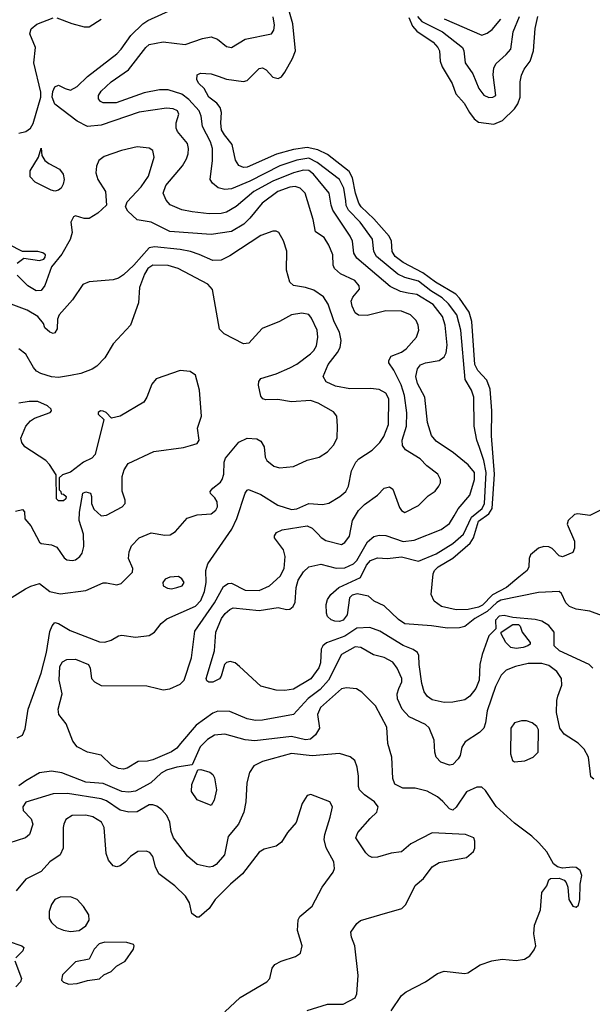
# Model space of a CAD drawing. Extents: x 1173029 to 1307123, y 522559 to 678521.
# Tile 375 of 623: x 1261319 to 1264659, y 571124 to 576867. Entities that reach past the tile are written whole.
import ezdxf

# ---------------------------------------------------------------- set-up
doc = ezdxf.new("R2010")
doc.units = 0

msp = doc.modelspace()

# ---------------------------------------------------------------- linework, layer by layer
at = {"layer": '0CON10XD'}
for points in [[(1264660.8, 573085), (1264640.8, 573105), (1264467.1, 573185), (1264435.7, 573215), (1264436.9, 573295), (1264405, 573332.5), (1264365, 573359.4), (1264325, 573369.2), (1264195, 573380), (1264145, 573391.5), (1264115, 573388.2), (1264094.5, 573365), (1264096.7, 573313.3), (1264055, 573272.5), (1264015.3, 573164.7), (1264002.2, 573105), (1263998.8, 573015), (1263980, 572965), (1263945, 572921.8), (1263915, 572900.4), (1263845.5, 572885.5), (1263794.6, 572884.6), (1263725, 572899.5), (1263698.3, 572918.3), (1263677.3, 572947.3), (1263664.1, 572994.1), (1263648.8, 573105), (1263647.8, 573157.8), (1263640, 573175), (1263613.8, 573193.8), (1263555, 573216.9), (1263418.9, 573301.1), (1263360.9, 573320.9), (1263285, 573316.8), (1263215, 573271.3), (1263108.2, 573231.8), (1263087.8, 573215), (1263077.1, 573195), (1263073, 573115), (1263064.3, 573085.7), (1263017.9, 573022.1), (1262915, 572961.8), (1262864.5, 572954.5), (1262815, 572955.8), (1262725, 572980), (1262601.2, 573095), (1262575, 573115.7), (1262545.9, 573124.1), (1262525, 573118), (1262514.3, 573105.7), (1262495, 573037.5), (1262485, 573022.5), (1262445, 573003.3), (1262423, 573003), (1262410, 573010), (1262406.2, 573025), (1262454.5, 573185), (1262462.5, 573295), (1262496.2, 573375), (1262517.4, 573402.6), (1262545, 573427.5), (1262565, 573435.4), (1262715, 573421.3), (1262827.3, 573437.3), (1262875, 573427.5), (1262895, 573429.2), (1262914.2, 573445), (1262925, 573470), (1262931.4, 573555), (1262942.6, 573597.4), (1262975, 573646.4), (1263005, 573675.4), (1263075, 573690.9), (1263165, 573667.1), (1263215, 573669.4), (1263265, 573693.3), (1263285, 573711.8), (1263348.3, 573821.7), (1263385, 573852.3), (1263415, 573860), (1263455, 573858.2), (1263555, 573823.8), (1263618.8, 573831.2), (1263776.2, 573893.8), (1263825, 573928.5), (1263852.5, 573972.5), (1263876.8, 574013.2), (1263945, 574092.9), (1263971.4, 574185), (1263971.2, 574225), (1263935, 574269.7), (1263849.7, 574339.7), (1263748.9, 574408.9), (1263720.8, 574440.8), (1263697.1, 574517.1), (1263681.6, 574665), (1263638.2, 574745), (1263629.7, 574785), (1263639.8, 574830.2), (1263656.2, 574853.8), (1263685, 574865.5), (1263765, 574878.1), (1263795, 574901.2), (1263805.4, 574924.6), (1263811.7, 574968.3), (1263800.8, 575085), (1263784.7, 575135), (1263731.3, 575205), (1263635, 575263.7), (1263585, 575272.6), (1263540.9, 575280.9), (1263480.5, 575310.5), (1263284.7, 575475), (1263268.3, 575505), (1263259.1, 575575), (1263247.3, 575605), (1263145.5, 575755.5), (1263135.3, 575785), (1263124.7, 575855), (1263032.4, 575965), (1263005, 575986.8), (1262975, 575988.5), (1262915, 575973.8), (1262795, 575925.5), (1262684.7, 575865), (1262582.5, 575777.5), (1262525, 575743.3), (1262495, 575735.9), (1262425, 575734.2), (1262325.3, 575745.3), (1262265, 575758.2), (1262197.3, 575787.3), (1262173.4, 575813.4), (1262156.2, 575855), (1262171.2, 575898.8), (1262268.2, 576015), (1262292.1, 576055), (1262300.8, 576085), (1262303.8, 576115), (1262297.1, 576145), (1262240, 576215), (1262231.8, 576235), (1262232.5, 576265), (1262247.8, 576315), (1262238.6, 576335), (1262215, 576346), (1262175, 576350), (1262015, 576326.7), (1261795, 576251.8), (1261715, 576243.6), (1261654.8, 576274.8), (1261525, 576373.1), (1261509.4, 576415), (1261512.9, 576447.1), (1261525, 576475.6), (1261545, 576484.5), (1261585, 576465.5), (1261615, 576455.5), (1261655, 576476.2), (1261715, 576536), (1261885, 576668.5), (1261910.4, 576695), (1261966.7, 576775), (1262036.6, 576843.4), (1262067.1, 576862.9), (1262228.8, 576935)], [(1264230.6, 573615), (1264158.2, 573555), (1264077.1, 573512.9), (1264018.9, 573451.1), (1263995, 573439.7), (1263935, 573427.3), (1263865, 573425.2), (1263779.2, 573445), (1263737.1, 573475), (1263719.4, 573515), (1263730.4, 573635), (1263738, 573655), (1263760.4, 573675), (1263845, 573726.1), (1263946.1, 573813.9), (1263965.5, 573845), (1263995, 573942), (1264054.9, 573985.1), (1264075.2, 574015), (1264088.4, 574215), (1264069.8, 574440.2), (1264072.2, 574585), (1264062.5, 574712.5), (1264043.3, 574765), (1263991.3, 574821.3), (1263973.7, 574855), (1263955.5, 575105.5), (1263940.4, 575160.4), (1263885, 575242.2), (1263862.2, 575265), (1263745, 575335.2), (1263670.3, 575390.3), (1263555, 575450.7), (1263509.7, 575485), (1263491.6, 575515), (1263487.9, 575575), (1263473.5, 575605), (1263385.2, 575705.2), (1263311.4, 575775), (1263297.3, 575797.3), (1263278.1, 575855), (1263259.4, 575945), (1263241.2, 575981.2), (1263115, 576080.7), (1263056.9, 576106.9), (1262995, 576121.4), (1262915, 576110.2), (1262817.5, 576082.5), (1262645, 576005.9), (1262624.7, 576004.7), (1262596.6, 576016.6), (1262577, 576047), (1262559.2, 576139.2), (1262512.9, 576195), (1262496.8, 576225), (1262492, 576265), (1262496.8, 576325), (1262488.7, 576355), (1262469.2, 576379.2), (1262422.3, 576415), (1262394.7, 576464.7), (1262362.9, 576495), (1262351.4, 576515), (1262354.3, 576545.7), (1262374.2, 576555.8), (1262435, 576551.4), (1262477.5, 576537.5), (1262525, 576520), (1262625, 576506), (1262645, 576512), (1262715, 576582), (1262735, 576585.8), (1262756.2, 576575), (1262795, 576532), (1262827, 576523), (1262845, 576533.8), (1262865, 576561.2), (1262910.3, 576639.7), (1262928.1, 576685), (1262912.7, 576842.7), (1262888.1, 576925)], [(1263588.9, 576878.9), (1263609.2, 576829.2), (1263635, 576800.7), (1263731.1, 576735), (1263758.4, 576705), (1263767.1, 576685), (1263772.2, 576625), (1263782.2, 576592.2), (1263840.8, 576495), (1263863.5, 576435), (1263910.3, 576380.3), (1263942.5, 576325), (1263968.7, 576288.7), (1263995, 576269.7), (1264085, 576256.7), (1264135, 576279.3), (1264205, 576346.2), (1264224.2, 576375.8), (1264237.6, 576415), (1264237.8, 576505), (1264246, 576544), (1264261.8, 576578.2), (1264295.4, 576625), (1264315.2, 576684.8), (1264325.3, 576815), (1264341.6, 576885)], [(1263640, 576885), (1263665, 576856.9), (1263784.7, 576795), (1263901.2, 576705), (1263910, 576685), (1263917.9, 576615), (1263961.3, 576551.3), (1263996.4, 576465), (1264025, 576425.8), (1264055, 576413.1), (1264077.5, 576415), (1264096.2, 576425), (1264080.9, 576545), (1264083.8, 576585), (1264097.8, 576612.2), (1264156.8, 576663.2), (1264182.8, 576695), (1264196.6, 576796.6), (1264233.5, 576885)], [(1261314.6, 576204.6), (1261355, 576215.4), (1261381.5, 576235), (1261398, 576262), (1261442.9, 576415), (1261442.1, 576445), (1261402.5, 576615), (1261410.6, 576705), (1261377.5, 576785), (1261385.8, 576814.2), (1261419.7, 576840.3), (1261515, 576876.7)], [(1261535, 576877.8), (1261623.8, 576843.8), (1261695, 576825.6), (1261725, 576825.6), (1261795, 576870.6)], [(1264712.5, 573392.5), (1264645, 573416.7), (1264565, 573428.5), (1264525.8, 573445), (1264504.4, 573465), (1264479.7, 573519.7), (1264465, 573530.8), (1264345, 573526.5), (1264125, 573480.8), (1264102, 573468), (1264045, 573415.7), (1263973.2, 573375), (1263915, 573326.8), (1263885, 573319.6), (1263815, 573318.4), (1263721.7, 573331.7), (1263565, 573342.8), (1263527.5, 573367.5), (1263445, 573447.3), (1263386.2, 573475), (1263354.3, 573504.3), (1263288, 573518), (1263258.9, 573511.1), (1263242.2, 573495), (1263228, 573395), (1263205.4, 573365), (1263185, 573356.7), (1263157.6, 573357.6), (1263135, 573367.1), (1263114.4, 573385), (1263107.8, 573405), (1263106.9, 573455), (1263114.6, 573485.4), (1263134.3, 573515), (1263180, 573555), (1263307.3, 573612.7), (1263341.6, 573685), (1263365, 573712.6), (1263405, 573727.1), (1263465, 573723.8), (1263545, 573733.1), (1263645, 573708.7), (1263748.3, 573751.7), (1263845, 573812.2), (1263906.7, 573865), (1263954.5, 573965.5), (1264015.9, 574015), (1264030.1, 574045), (1264040, 574225), (1264026.7, 574295), (1264001.1, 574371.1), (1263985.3, 574415), (1263969.6, 574495), (1263967.3, 574665), (1263953.6, 574705), (1263917.7, 574767.7), (1263891.1, 575055), (1263867.9, 575145), (1263820.1, 575210.1), (1263783.7, 575243.7), (1263716.1, 575285), (1263645, 575341.6), (1263565, 575362.5), (1263525, 575382.2), (1263400, 575485), (1263383.6, 575515), (1263376.3, 575586.3), (1263303.8, 575685), (1263237.3, 575755), (1263223.5, 575783.5), (1263220.2, 575810.2), (1263209.5, 575885), (1263184.7, 575935), (1263054.6, 576034.6), (1263005, 576058.4), (1262935, 576047.2), (1262835.6, 576014.4), (1262661.5, 575925), (1262555, 575880.5), (1262515, 575875.4), (1262476.9, 575886.9), (1262442.8, 575912.8), (1262430, 575935), (1262444.1, 576045.9), (1262443.4, 576115), (1262432, 576155), (1262385, 576244), (1262377.3, 576305), (1262365.9, 576335), (1262305, 576401.9), (1262265, 576433.2), (1262185, 576456.7), (1262135, 576456.7), (1262045, 576440.3), (1261882.6, 576382.6), (1261805, 576381.9), (1261789.5, 576389.5), (1261778.1, 576405), (1261778.5, 576425), (1261795, 576449.4), (1261853.3, 576505), (1261953.8, 576575), (1262055, 576703.9), (1262075, 576721.6), (1262155, 576737.5), (1262285, 576722.7), (1262385, 576756.5), (1262435, 576766.4), (1262472.9, 576752.9), (1262525, 576711.1), (1262555, 576704.4), (1262635, 576752.9), (1262788, 576785), (1262801.9, 576805), (1262805.4, 576834.6), (1262796.4, 576883.6)], [(1263795, 576871.6), (1264015, 576776.7), (1264045, 576788.2), (1264075, 576809.2), (1264125, 576869.6)], [(1264667, 572437), (1264650, 572450), (1264635.5, 572564.5), (1264612, 572612), (1264576.9, 572646.9), (1264495, 572699.6), (1264468.8, 572735), (1264449.2, 572825), (1264450.9, 572895), (1264458.1, 572921.9), (1264480, 572985), (1264479.3, 573025), (1264451.2, 573065), (1264405, 573100.7), (1264365, 573112.5), (1264285, 573111.1), (1264210, 573095), (1264156.8, 573073.2), (1264126.7, 573043.3), (1264093.1, 572976.9), (1264044.7, 572835), (1264036, 572765), (1264025.4, 572735), (1264000.6, 572709.4), (1263917.5, 572655), (1263896.8, 572623.2), (1263888.6, 572575), (1263877.1, 572555), (1263845, 572522.9), (1263825, 572519.4), (1263775, 572536), (1263748, 572565), (1263740, 572595), (1263736, 572665), (1263706.5, 572736.5), (1263685.2, 572755.2), (1263590.8, 572800.8), (1263549.2, 572845), (1263521.8, 572905), (1263521.4, 572935), (1263530.8, 572965), (1263546.9, 573005), (1263548.2, 573025), (1263520.7, 573085), (1263495, 573118.5), (1263445, 573146.4), (1263382, 573162), (1263308, 573205), (1263275, 573208.9), (1263195.6, 573165), (1263120.6, 573015), (1263070.6, 572959.4), (1263002.1, 572907.9), (1262916.3, 572813.7), (1262735, 572781.8), (1262695, 572780), (1262645, 572788.9), (1262545, 572831.1), (1262475, 572833.2), (1262445, 572821.3), (1262348.8, 572751.2), (1262256.7, 572645), (1262235, 572618.5), (1262205, 572597.3), (1262095, 572548.9), (1262065, 572541.2), (1262010.3, 572539.7), (1261945, 572501.2), (1261925, 572496.1), (1261895, 572498.4), (1261855, 572518.5), (1261795, 572577.1), (1261714.5, 572594.5), (1261654.6, 572624.6), (1261628.3, 572658.3), (1261590.3, 572760.3), (1261548, 572815), (1261544.3, 572845), (1261567.5, 572935), (1261550, 573015), (1261553.1, 573095), (1261569.1, 573120.9), (1261595, 573135.8), (1261645, 573137.1), (1261720, 573105), (1261730.8, 573085), (1261737.1, 573025), (1261755, 573004.4), (1261795, 572983.8), (1262061.2, 572981.2), (1262125.5, 572965.5), (1262155, 572957.1), (1262195, 572964.5), (1262255, 572991.8), (1262279.1, 573015), (1262320.3, 573145), (1262340.1, 573299.9), (1262454.3, 573465), (1262508.6, 573561.4), (1262535, 573578.1), (1262555, 573580), (1262635, 573538.8), (1262715, 573537.1), (1262776.5, 573565), (1262838.8, 573621.2), (1262861, 573665), (1262867.1, 573735), (1262856.9, 573775), (1262804.3, 573845), (1262804.5, 573855.5), (1262817.5, 573875), (1262849.6, 573890.4), (1262995, 573915.4), (1263025, 573901.5), (1263058.3, 573868.3), (1263077, 573847), (1263105, 573828.5), (1263195, 573805.6), (1263215, 573818.1), (1263243.3, 573855), (1263260.4, 573945), (1263295, 574004.3), (1263330.6, 574039.4), (1263405.9, 574094.1), (1263445, 574134.3), (1263475, 574142.9), (1263495, 574127.5), (1263535, 574021.2), (1263545, 574004), (1263565, 573992), (1263645, 574033.8), (1263700.6, 574089.4), (1263742.7, 574117.3), (1263763.8, 574145), (1263773.8, 574165), (1263774, 574185), (1263758, 574215), (1263694.5, 574264.5), (1263654.3, 574305), (1263568.6, 574358.6), (1263552.3, 574382.3), (1263550.6, 574415), (1263575.3, 574495), (1263577, 574573), (1263562.8, 574675), (1263543.5, 574736.5), (1263501.9, 574821.9), (1263472.9, 574865), (1263471.9, 574878.1), (1263485.8, 574904.2), (1263545, 574926.7), (1263573.6, 574946.4), (1263632.5, 575015), (1263647.5, 575055), (1263643.3, 575085), (1263631.4, 575111.4), (1263598.6, 575145), (1263545, 575167.1), (1263455, 575169.1), (1263345, 575140.5), (1263295, 575143.1), (1263276.3, 575156.3), (1263257.9, 575195), (1263252.9, 575225), (1263261.9, 575248.1), (1263300, 575295), (1263298.5, 575315), (1263272.9, 575345), (1263190.8, 575385), (1263154.4, 575415), (1263147.1, 575435), (1263144.4, 575495), (1263122.2, 575552.2), (1263095, 575596), (1263045, 575630), (1263030.4, 575700.4), (1262983.8, 575855), (1262954, 575884), (1262925, 575894.7), (1262895, 575890.7), (1262825, 575863.8), (1262733.3, 575796.7), (1262661.3, 575708.7), (1262625.5, 575674.5), (1262555, 575631.4), (1262435, 575614), (1262195, 575631.8), (1262085, 575686.2), (1262005, 575698.6), (1261950.3, 575750.3), (1261936.7, 575775), (1261945.6, 575805), (1262027.8, 575892.2), (1262069.4, 575955), (1262104.3, 576065), (1262095, 576103.3), (1262075, 576117.5), (1262005, 576125.5), (1261913.7, 576103.7), (1261811.5, 576068.5), (1261780.6, 576045), (1261768, 576012), (1261762.8, 575972.8), (1261774.4, 575935), (1261820, 575865), (1261826.2, 575785), (1261775, 575737.5), (1261725, 575707.5), (1261695, 575707.5), (1261645, 575723.3), (1261632.7, 575717.3), (1261617.5, 575685), (1261624.3, 575625), (1261614.4, 575585), (1261565, 575498.6), (1261503.8, 575425), (1261465, 575315.8), (1261445, 575287.5), (1261416.1, 575286.1), (1261366, 575315), (1261305, 575376.7)], [(1261525, 575866.9), (1261502.8, 575872.8), (1261409.8, 575919.8), (1261379.4, 575949.4), (1261379.4, 575985), (1261428.8, 576065), (1261445, 576117.5), (1261448.8, 576075), (1261466.3, 576046.3), (1261488.3, 576028.3), (1261551.4, 575995), (1261573.3, 575965), (1261577.8, 575935), (1261573.4, 575906.6), (1261560.8, 575885), (1261545, 575873.1), (1261525, 575866.9)], [(1261305, 572678.9), (1261335, 572693.8), (1261350.2, 572729.8), (1261369.2, 572845), (1261445, 573055.8), (1261475.1, 573174.9), (1261495, 573298.8), (1261508, 573332), (1261525, 573350), (1261545, 573345.8), (1261614, 573305), (1261785, 573238.6), (1261815, 573235.3), (1261852.1, 573247.9), (1261895, 573273.5), (1261915, 573277.5), (1261995, 573264.4), (1262075, 573275.6), (1262105.8, 573295), (1262144.5, 573345.5), (1262177.2, 573372.8), (1262345, 573446.6), (1262375, 573480), (1262397.5, 573532.5), (1262405.8, 573584.2), (1262405.2, 573655), (1262416.4, 573693.6), (1262555.5, 573895), (1262585, 573956.7), (1262633.8, 574105), (1262645, 574122.5), (1262654.4, 574125.6), (1262725, 574096.7), (1262825.3, 574035.3), (1262905, 574010.5), (1262935, 574014.7), (1263005, 574044.7), (1263085, 574038.8), (1263122.9, 574047.1), (1263186.9, 574085), (1263220.5, 574115), (1263236.4, 574145), (1263254.5, 574235), (1263278.6, 574285), (1263297.5, 574305), (1263375, 574355.6), (1263419.5, 574400.5), (1263443.6, 574435), (1263469.6, 574505), (1263472.8, 574655), (1263455, 574689.1), (1263415, 574709.3), (1263365, 574715.9), (1263245, 574712.7), (1263160.9, 574729.1), (1263105.7, 574755), (1263088.1, 574785), (1263118.9, 574855), (1263172.3, 574925), (1263187.9, 574955), (1263194.6, 574995), (1263184.7, 575045), (1263153.7, 575105), (1263118.1, 575208.1), (1263090.5, 575250.5), (1263035, 575288.9), (1262985, 575305.5), (1262916.7, 575316.7), (1262895, 575336.2), (1262874.5, 575405), (1262877.3, 575517.3), (1262857.2, 575577.2), (1262830, 575625), (1262815, 575633.8), (1262795, 575632.5), (1262725, 575608.2), (1262545, 575488.9), (1262495, 575464.5), (1262445, 575461.5), (1262365, 575496.6), (1262315, 575515.3), (1262255, 575526), (1262105, 575541.4), (1262075, 575536.7), (1261985, 575434.6), (1261925, 575379.1), (1261895, 575359.5), (1261865, 575350), (1261725, 575338.6), (1261687.6, 575322.4), (1261627.4, 575232.6), (1261549.2, 575145), (1261540.5, 575119.5), (1261537.3, 575062.7), (1261525, 575040), (1261515, 575036.7), (1261495, 575043.3), (1261465, 575070), (1261457.5, 575095), (1261425.8, 575135), (1261362.1, 575172.1), (1261254.1, 575214.1)], [(1261304.1, 575445.9), (1261344, 575476), (1261435, 575461.4), (1261459.4, 575470.6), (1261468.6, 575481.4), (1261469.2, 575495), (1261455, 575507.5), (1261425, 575515.4), (1261335, 575513.8), (1261255, 575556.2)], [(1261245, 573478.1), (1261352.2, 573547.8), (1261385, 573561.9), (1261435, 573578.9), (1261495, 573530.7), (1261555, 573518.2), (1261705, 573538.2), (1261805, 573581.4), (1261825, 573582.9), (1261885, 573570.8), (1261910.9, 573579.1), (1261977.1, 573645), (1261978.6, 573665), (1261954.5, 573725), (1261956.7, 573763.3), (1261972, 573798), (1262015, 573844.4), (1262085, 573873.8), (1262165, 573860), (1262197.3, 573862.7), (1262228.3, 573881.7), (1262295, 573958.8), (1262355, 573978.6), (1262435, 573983.8), (1262462.9, 574005), (1262472.5, 574025), (1262470, 574055), (1262457.9, 574077.9), (1262432.7, 574102.7), (1262430, 574115), (1262446.2, 574135), (1262490.9, 574169.1), (1262500.8, 574185), (1262508.9, 574215), (1262511.1, 574285), (1262520.2, 574309.8), (1262598, 574402), (1262645, 574425.8), (1262701.4, 574421.4), (1262725, 574408.6), (1262744.3, 574375), (1262750, 574315), (1262760.5, 574295), (1262802.2, 574262.2), (1262835, 574253.8), (1262915, 574260.3), (1262995, 574298), (1263065, 574315.5), (1263115, 574346.5), (1263150, 574385), (1263171.4, 574425), (1263173.1, 574495), (1263169.2, 574555), (1263149.8, 574579.8), (1263060.1, 574630.1), (1263015, 574645.3), (1262905, 574637.8), (1262825, 574651.8), (1262755, 574649.2), (1262736.7, 574655), (1262725, 574670), (1262712.2, 574735), (1262714.5, 574755.5), (1262725.6, 574774.4), (1262815, 574802.1), (1262895, 574836.2), (1262935, 574857.7), (1263015, 574918.5), (1263035, 574937.8), (1263050.4, 574965), (1263058.2, 575015), (1263053.8, 575055), (1263021.2, 575125), (1263005, 575146.4), (1262965, 575155.4), (1262905, 575144.6), (1262835, 575106.2), (1262734, 575066), (1262655, 574980.6), (1262625, 574976.5), (1262510.8, 575035), (1262485, 575062), (1262443.6, 575293.6), (1262415.7, 575325), (1262242.5, 575415), (1262185, 575432.8), (1262095, 575434.7), (1262065.9, 575415), (1262046.9, 575383.1), (1262017.9, 575305), (1262011.8, 575215), (1261964.4, 575085), (1261865, 574975.8), (1261815.5, 574894.5), (1261768.8, 574845), (1261741.9, 574828.1), (1261675, 574803.3), (1261615, 574790.8), (1261545, 574780.4), (1261505, 574784.6), (1261443, 574803), (1261417.3, 574817.3), (1261398.9, 574838.9), (1261355, 574916), (1261315, 574947.5)], [(1261295, 574000), (1261335, 574010), (1261347, 573997), (1261350, 573955), (1261385, 573914), (1261435, 573819.2), (1261445, 573811.4), (1261505, 573803.1), (1261535, 573790), (1261578.7, 573728.7), (1261595, 573716), (1261625, 573712.2), (1261645, 573716.7), (1261670, 573735), (1261684.3, 573755), (1261693.1, 573795), (1261690.6, 573865), (1261666.9, 573945), (1261668, 573995), (1261687.5, 574105), (1261705, 574113.3), (1261732.5, 574105), (1261738.8, 574085), (1261738.8, 574045), (1261752.1, 574012.1), (1261795, 573972), (1261825, 573976), (1261916.7, 574025), (1261933.3, 574045), (1261933.8, 574065), (1261917.7, 574117.7), (1261917.7, 574202.3), (1261928.8, 574241.2), (1261952.7, 574277.3), (1262101.7, 574348.3), (1262275, 574371.9), (1262315, 574382.5), (1262355, 574394), (1262365.8, 574415), (1262356.7, 574485), (1262378.8, 574555), (1262366.9, 574705), (1262343.9, 574793.9), (1262313.9, 574813.9), (1262255, 574820), (1262115, 574772.5), (1262088.8, 574741.2), (1262061.1, 574665), (1262042.9, 574635), (1261905.7, 574554.3), (1261855, 574542.5), (1261822.5, 574575), (1261805, 574583.3), (1261790, 574585), (1261777.5, 574575), (1261777.5, 574565), (1261810, 574535), (1261758.5, 574331.5), (1261740.6, 574309.4), (1261691.2, 574285), (1261615, 574226.7), (1261568.3, 574211.7), (1261550, 574195), (1261550, 574125), (1261560, 574115), (1261561.7, 574101.7), (1261575, 574100), (1261590, 574085), (1261588.3, 574071.7), (1261575, 574060), (1261545, 574060), (1261533, 574073), (1261531.7, 574211.7), (1261492.9, 574272.9), (1261471.2, 574295), (1261350, 574375), (1261330.9, 574400.9), (1261326, 574425), (1261355.8, 574495), (1261382.2, 574527.8), (1261405, 574541.9), (1261496.2, 574575), (1261503.8, 574585), (1261502, 574595), (1261481.2, 574615), (1261425, 574639.2), (1261375, 574639.2), (1261315, 574629.4)], [(1264825, 574064.7), (1264645, 573975.4), (1264575, 573984.4), (1264555, 573980), (1264518.6, 573945), (1264512.5, 573925), (1264554.2, 573825), (1264555.6, 573785), (1264545, 573758.8), (1264485, 573734.6), (1264465, 573740.5), (1264425, 573781.9), (1264405, 573791.8), (1264375, 573793.1), (1264345.3, 573784.7), (1264297.5, 573745), (1264290.5, 573725), (1264288.9, 573675), (1264278.9, 573655), (1264230.6, 573615)], [(1262205, 573547.5), (1262235, 573554.3), (1262266.2, 573565), (1262279.2, 573585), (1262265, 573606.2), (1262245, 573618.8), (1262195, 573616), (1262167.1, 573602.9), (1262153.8, 573585), (1262156.7, 573565), (1262181.3, 573551.3), (1262205, 573547.5)], [(1264215, 573198.2), (1264184.2, 573205), (1264154.2, 573235), (1264127.5, 573285), (1264127.5, 573295), (1264195, 573338.8), (1264228.8, 573338.8), (1264238.8, 573328.8), (1264250, 573295), (1264296.2, 573235), (1264296.7, 573225), (1264283.3, 573215), (1264255, 573204.5), (1264215, 573198.2)], [(1263484.6, 571085.4), (1263545.7, 571175), (1263573.4, 571196.6), (1263686, 571255), (1263755.8, 571304.2), (1263795, 571318), (1263915, 571304.4), (1263933, 571307), (1264005, 571354.3), (1264072.4, 571377.6), (1264133, 571387), (1264215, 571379.4), (1264262.4, 571387.6), (1264293.6, 571406.4), (1264319.3, 571440.7), (1264328.6, 571465), (1264317.5, 571535), (1264322, 571585), (1264356.7, 571675), (1264363.8, 571775), (1264392.5, 571815), (1264405, 571850), (1264415, 571857.5), (1264465, 571860), (1264495, 571847.5), (1264506.7, 571835), (1264516.1, 571806.1), (1264521.2, 571735), (1264545, 571696.7), (1264565, 571690), (1264577.7, 571702.3), (1264585.7, 571735), (1264587.1, 571825), (1264597.1, 571875), (1264588, 571905), (1264565, 571920.8), (1264545.9, 571924.1), (1264485, 571918.8), (1264455, 571926.2), (1264432.3, 571942.3), (1264393, 572013), (1264346.2, 572065), (1264306.7, 572105), (1264205, 572181.2), (1264097.3, 572277.3), (1264035, 572370), (1264015, 572389.4), (1263985, 572391.1), (1263925, 572363.1), (1263865, 572274.2), (1263845, 572257.1), (1263825, 572263.1), (1263786.2, 572306.2), (1263754.8, 572334.8), (1263695, 572366.2), (1263624.6, 572385.4), (1263554.5, 572384.5), (1263507.5, 572407.5), (1263495, 572440), (1263488.9, 572565), (1263465.5, 572645), (1263459.4, 572739.4), (1263394.8, 572864.8), (1263314.8, 572944.8), (1263284.3, 572964.3), (1263225, 572970), (1263195, 572964.2), (1263073.7, 572855), (1263055.2, 572815), (1263066.8, 572735), (1263043.8, 572696.2), (1263015, 572669.7), (1262985, 572666.2), (1262904.3, 572685.7), (1262689.9, 572660.1), (1262635, 572665.9), (1262515, 572700), (1262455, 572693.5), (1262415, 572668.5), (1262371.5, 572625), (1262325, 572521.2), (1262235, 572507), (1262175, 572490), (1262145, 572472.4), (1262084.4, 572415.6), (1261995, 572366.7), (1261955, 572360.9), (1261915, 572365.3), (1261805, 572412.1), (1261705, 572420.2), (1261564.8, 572474.8), (1261505, 572482.8), (1261435, 572473.2), (1261355, 572427.1), (1261315, 572397.8)], [(1264205, 572537.5), (1264265, 572544.3), (1264313.8, 572565), (1264342, 572595), (1264345.6, 572725), (1264335.6, 572745), (1264308, 572765), (1264275, 572777.5), (1264245, 572777.8), (1264205, 572765.7), (1264183.3, 572735), (1264181.1, 572585), (1264192.5, 572545), (1264205, 572537.5)], [(1262995, 571086.7), (1263115, 571124.3), (1263205.7, 571124.3), (1263275, 571162), (1263285.6, 571185), (1263292.7, 571292.7), (1263274.2, 571465), (1263254, 571515), (1263250, 571545), (1263286.2, 571595), (1263307.3, 571612.7), (1263420, 571645), (1263548.3, 571681.7), (1263571.1, 571705), (1263625, 571816), (1263673.2, 571856.8), (1263723.7, 571926.3), (1263765, 571950.5), (1263925, 571979.5), (1263965.7, 572015), (1263972.9, 572035), (1263974.3, 572075), (1263967.5, 572095), (1263920, 572115), (1263725, 572124.3), (1263600.3, 572059.7), (1263545, 572014), (1263485, 572005.6), (1263405, 571981.5), (1263375, 571980.9), (1263355, 571989.5), (1263336.9, 572006.9), (1263280.4, 572095), (1263292.1, 572125), (1263363.4, 572206.6), (1263401.8, 572245), (1263408.8, 572275), (1263388.8, 572305), (1263330.8, 572345), (1263300.8, 572375), (1263294.6, 572395), (1263295.4, 572455), (1263287.8, 572507.8), (1263273.1, 572545), (1263246.9, 572566.9), (1263185, 572587.1), (1263025, 572573.7), (1262905, 572587.4), (1262735, 572540.9), (1262684.6, 572515.4), (1262658.6, 572475), (1262643.5, 572415), (1262638.9, 572305), (1262626.7, 572245), (1262595.5, 572175), (1262535, 572102.5), (1262513.3, 571995), (1262465, 571938.9), (1262445, 571926.7), (1262424.6, 571924.6), (1262355, 571939.2), (1262298.2, 571988.2), (1262215.5, 572095), (1262202.5, 572132.5), (1262195.3, 572185.3), (1262176.5, 572225), (1262148.5, 572258.5), (1262119.7, 572279.7), (1262095, 572288.2), (1262075, 572286.7), (1262005, 572246.5), (1261955, 572244.2), (1261905, 572256.9), (1261825, 572310), (1261795, 572323.1), (1261597.3, 572352.7), (1261515, 572350.9), (1261355, 572303.3), (1261337.5, 572275), (1261338.9, 572255), (1261385.4, 572205.4), (1261396.5, 572175), (1261377.1, 572115), (1261353.8, 572095), (1261255, 572064.3)], [(1262435, 572283.3), (1262355, 572315.5), (1262321.3, 572365), (1262322.2, 572405), (1262358, 572492), (1262375, 572494), (1262427.2, 572477.2), (1262445, 572464), (1262455.5, 572445.5), (1262467.5, 572375), (1262452.9, 572315), (1262435, 572283.3)], [(1262515, 571079.2), (1262605, 571163.5), (1262760.8, 571255), (1262777.1, 571275), (1262790.8, 571335), (1262806.2, 571355), (1262844.6, 571375.4), (1262927.9, 571402.1), (1262957.3, 571422.7), (1262966.7, 571465), (1262940, 571555), (1262942.7, 571617.3), (1262953.3, 571636.7), (1263025, 571695.7), (1263083, 571807), (1263147.5, 571895), (1263155.8, 571915), (1263150.8, 571955), (1263105.8, 572035.8), (1263094.2, 572084.2), (1263098.1, 572115), (1263130, 572215), (1263144.2, 572275), (1263128, 572305), (1263017.9, 572347.9), (1262995, 572341.4), (1262965.9, 572294.1), (1262931.1, 572185), (1262880.5, 572125), (1262845, 572068.6), (1262815, 572045.6), (1262745, 572028.1), (1262715, 572011.4), (1262619.1, 571885), (1262548.5, 571825), (1262460, 571735), (1262425, 571683.3), (1262365, 571631.2), (1262352.3, 571632.3), (1262323.9, 571653.9), (1262308.8, 571715), (1262286.2, 571755), (1262224.5, 571814.5), (1262130, 571885), (1262110.6, 571925), (1262095.6, 571985), (1262078.6, 572008.6), (1262056.4, 572016.4), (1262007.5, 572015), (1261965.6, 571985), (1261935, 571951.9), (1261905, 571930.8), (1261885, 571925.8), (1261865, 571932), (1261837.1, 571965), (1261823.8, 572003.8), (1261811.4, 572155), (1261796.6, 572186.6), (1261745, 572217.1), (1261705, 572227.9), (1261625, 572225.6), (1261588.9, 572201.1), (1261575.7, 572175), (1261573.1, 572155), (1261572.9, 572035), (1261555, 571996), (1261494.6, 571955.4), (1261445, 571898.9), (1261355, 571853.5), (1261298.1, 571785)], [(1261615, 571548.9), (1261665, 571554.2), (1261705, 571582), (1261724.4, 571615), (1261722.2, 571645), (1261692.2, 571695), (1261655, 571734.4), (1261615, 571751.5), (1261555, 571747.8), (1261525, 571734.3), (1261504, 571706), (1261490.4, 571665), (1261491.8, 571625), (1261505, 571601.4), (1261535, 571571.9), (1261575, 571555.6), (1261615, 571548.9)], [(1261252.7, 571492.7), (1261332.5, 571465), (1261342.5, 571455), (1261336.7, 571435), (1261297.5, 571395)], [(1261605, 571241.9), (1261655, 571244.4), (1261715, 571262.5), (1261785, 571272.5), (1261810, 571295), (1261852.5, 571315), (1261883.9, 571346.1), (1261933.8, 571375), (1261982.5, 571445), (1261987.5, 571465), (1261983, 571473), (1261944.1, 571484.1), (1261815, 571485.7), (1261783.4, 571476.6), (1261754.3, 571445.7), (1261725, 571387.5), (1261645, 571371.2), (1261568.8, 571295), (1261563.8, 571265), (1261575, 571252), (1261605, 571241.9)], [(1261291.7, 571378.3), (1261329.2, 571275), (1261322.9, 571255), (1261297.1, 571225)]]:
    msp.add_lwpolyline(points, dxfattribs=at)

doc.saveas('drawing.dxf')
